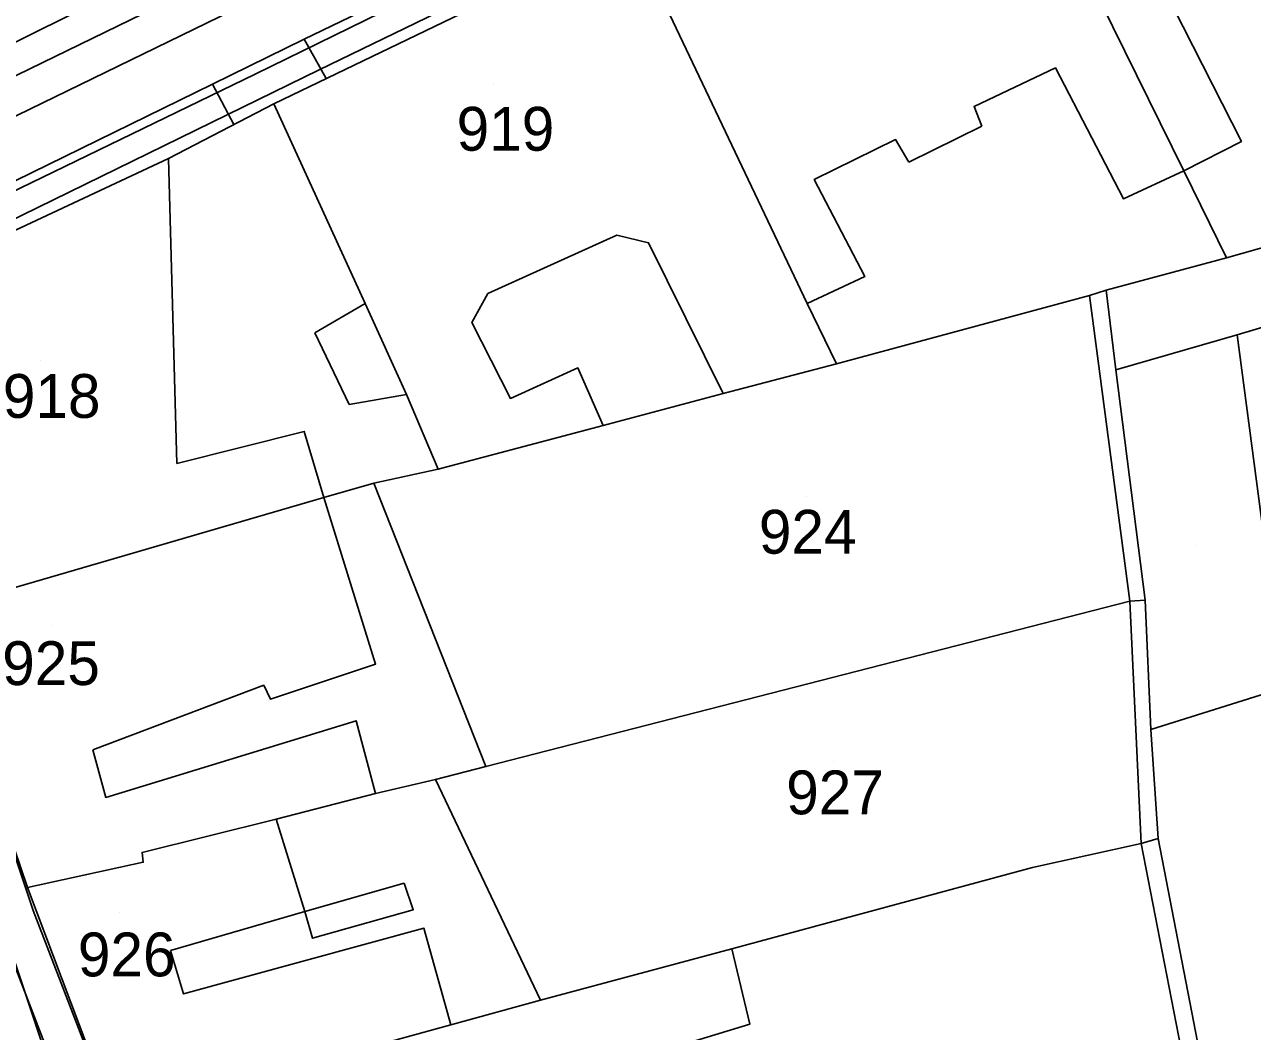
# Model space of a CAD drawing. Extents: x -263423 to -261326, y -1240067 to -1237864.
# Drawn here: x -262689.3 to -262633.3, y -1239168.4 to -1239122.4 of the extents above; entities that cross this region are included whole.
import ezdxf

# ---------------------------------------------------------------- set-up
doc = ezdxf.new("R2010")
doc.units = 0
for name, color, linetype in [('body_kn', 7, 'Continuous'), ('kladpar_druhypozemkov', 7, 'Continuous'), ('kladpar_hranice', 7, 'Continuous'), ('kladpar_parcelnecisla', 7, 'Continuous'), ('kladpar_plochy', 7, 'Continuous'), ('tarchy_linie', 7, 'Continuous'), ('zappar_hrandruhpozemk', 7, 'Continuous')]:
    doc.layers.add(name, color=color, linetype=linetype)

msp = doc.modelspace()

# ---------------------------------------------------------------- linework, layer by layer
at = {"layer": 'body_kn'}
for p, q in [((-262676.58, -1239123.05), (-262676.58, -1239123.05)), ((-262676.58, -1239123.05), (-262676.58, -1239123.05)), ((-262678.82, -1239124.64), (-262678.82, -1239124.64)), ((-262675.9, -1239124.45), (-262675.9, -1239124.45)), ((-262642.27, -1239124.36), (-262642.27, -1239124.36)), ((-262680.77, -1239125.1), (-262680.77, -1239125.1)), ((-262680.77, -1239125.1), (-262680.77, -1239125.1)), ((-262675.58, -1239124.85), (-262675.58, -1239124.85)), ((-262677.97, -1239126), (-262677.97, -1239126)), ((-262645.99, -1239126.12), (-262645.99, -1239126.12)), ((-262680.09, -1239126.5), (-262680.09, -1239126.5)), ((-262679.8, -1239126.95), (-262679.8, -1239126.95)), ((-262645.63, -1239127.02), (-262645.63, -1239127.02)), ((-262649.57, -1239127.63), (-262649.57, -1239127.63)), ((-262633.78, -1239127.72), (-262633.78, -1239127.72)), ((-262682.78, -1239128.5), (-262682.78, -1239128.5)), ((-262682.78, -1239128.5), (-262682.78, -1239128.5)), ((-262648.96, -1239128.66), (-262648.96, -1239128.66)), ((-262636.41, -1239129.06), (-262636.41, -1239129.06)), ((-262653.29, -1239129.46), (-262653.29, -1239129.46)), ((-262639.16, -1239130.34), (-262639.16, -1239130.34)), ((-262662.3, -1239131.99), (-262662.3, -1239131.99)), ((-262660.85, -1239132.34), (-262660.85, -1239132.34)), ((-262634.46, -1239133.04), (-262634.46, -1239133.04)), ((-262650.98, -1239133.89), (-262650.98, -1239133.89)), ((-262668.19, -1239134.66), (-262668.19, -1239134.66)), ((-262639.95, -1239134.51), (-262639.95, -1239134.51)), ((-262673.79, -1239135.11), (-262673.79, -1239135.11)), ((-262653.61, -1239135.11), (-262653.61, -1239135.11)), ((-262653.61, -1239135.11), (-262653.61, -1239135.11)), ((-262640.72, -1239134.75), (-262640.72, -1239134.75)), ((-262640.72, -1239134.75), (-262640.72, -1239134.75)), ((-262668.92, -1239135.98), (-262668.92, -1239135.98)), ((-262676.1, -1239136.46), (-262676.1, -1239136.46)), ((-262676.1, -1239136.46), (-262676.1, -1239136.46)), ((-262633.97, -1239136.55), (-262633.97, -1239136.55)), ((-262664.08, -1239138.06), (-262664.08, -1239138.06)), ((-262652.27, -1239137.87), (-262652.27, -1239137.87)), ((-262639.52, -1239138.14), (-262639.52, -1239138.14)), ((-262657.44, -1239139.22), (-262657.44, -1239139.22)), ((-262674.52, -1239139.73), (-262674.52, -1239139.73)), ((-262671.91, -1239139.28), (-262671.91, -1239139.28)), ((-262671.91, -1239139.28), (-262671.91, -1239139.28)), ((-262667.16, -1239139.45), (-262667.16, -1239139.45)), ((-262662.93, -1239140.69), (-262662.93, -1239140.69)), ((-262662.93, -1239140.69), (-262662.93, -1239140.69)), ((-262676.58, -1239140.96), (-262676.58, -1239140.96)), ((-262682.39, -1239142.42), (-262682.39, -1239142.42)), ((-262670.46, -1239142.68), (-262670.46, -1239142.68)), ((-262673.4, -1239143.32), (-262673.4, -1239143.32)), ((-262675.69, -1239143.97), (-262675.69, -1239143.97)), ((-262675.69, -1239143.97), (-262675.69, -1239143.97)), ((-262638.87, -1239148.71), (-262638.87, -1239148.71)), ((-262638.87, -1239148.71), (-262638.87, -1239148.71)), ((-262638.17, -1239148.66), (-262638.17, -1239148.66)), ((-262673.32, -1239151.58), (-262673.32, -1239151.58)), ((-262678.42, -1239152.55), (-262678.42, -1239152.55)), ((-262678.12, -1239153.19), (-262678.12, -1239153.19)), ((-262674.21, -1239154.17), (-262674.21, -1239154.17)), ((-262637.92, -1239154.57), (-262637.92, -1239154.57)), ((-262686.23, -1239155.49), (-262686.23, -1239155.49)), ((-262668.29, -1239156.26), (-262668.29, -1239156.26)), ((-262670.58, -1239156.85), (-262670.58, -1239156.85)), ((-262685.64, -1239157.67), (-262685.64, -1239157.67)), ((-262673.33, -1239157.49), (-262673.33, -1239157.49)), ((-262677.86, -1239158.66), (-262677.86, -1239158.66)), ((-262677.86, -1239158.66), (-262677.86, -1239158.66)), ((-262638.35, -1239159.78), (-262638.35, -1239159.78)), ((-262638.35, -1239159.78), (-262638.35, -1239159.78)), ((-262637.58, -1239159.54), (-262637.58, -1239159.54)), ((-262683.98, -1239160.18), (-262683.98, -1239160.18)), ((-262683.93, -1239160.63), (-262683.93, -1239160.63)), ((-262683.93, -1239160.63), (-262683.93, -1239160.63)), ((-262643.32, -1239160.87), (-262643.32, -1239160.87)), ((-262672.02, -1239161.58), (-262672.02, -1239161.58)), ((-262689.22, -1239161.78), (-262689.22, -1239161.78)), ((-262688.95, -1239162.84), (-262688.95, -1239162.84)), ((-262676.55, -1239162.88), (-262676.55, -1239162.88)), ((-262676.55, -1239162.88), (-262676.55, -1239162.88)), ((-262671.6, -1239162.8), (-262671.6, -1239162.8)), ((-262671.11, -1239163.64), (-262671.11, -1239163.64)), ((-262676.2, -1239164.1), (-262676.2, -1239164.1)), ((-262682.69, -1239164.66), (-262682.69, -1239164.66)), ((-262657.05, -1239164.58), (-262657.05, -1239164.58)), ((-262657.05, -1239164.58), (-262657.05, -1239164.58)), ((-262682.09, -1239166.64), (-262682.09, -1239166.64)), ((-262665.79, -1239166.93), (-262665.79, -1239166.93)), ((-262669.88, -1239168.05), (-262669.88, -1239168.05)), ((-262669.88, -1239168.05), (-262669.88, -1239168.05)), ((-262656.23, -1239168.03), (-262656.23, -1239168.03))]:
    msp.add_line(p, q, dxfattribs=at)
at = {"layer": 'kladpar_druhypozemkov'}
for p, q in [((-262667.93, -1239125.14), (-262667.93, -1239125.14)), ((-262688.63, -1239137.74), (-262688.63, -1239137.74)), ((-262653.63, -1239143.94), (-262653.63, -1239143.94)), ((-262635.84, -1239146.15), (-262635.84, -1239146.15)), ((-262688.13, -1239149.84), (-262688.13, -1239149.84)), ((-262652.43, -1239156.04), (-262652.43, -1239156.04)), ((-262685.03, -1239162.94), (-262685.03, -1239162.94))]:
    msp.add_line(p, q, dxfattribs=at)
at = {"layer": 'kladpar_hranice'}
for points in [[(-262612.68, -1239094.76), (-262610.42, -1239095.63), (-262597.89, -1239126.28), (-262613.79, -1239130.63), (-262625.03, -1239133.88), (-262633.97, -1239136.55), (-262639.52, -1239138.14), (-262639.95, -1239134.51), (-262634.46, -1239133.04), (-262625.52, -1239130.51), (-262616.91, -1239128.15), (-262621.35, -1239119.48), (-262629.36, -1239102.72), (-262616.41, -1239096.84), (-262616.53, -1239096.52), (-262612.68, -1239094.76)], [(-262629.36, -1239102.72), (-262633.66, -1239104.91), (-262633.84, -1239104.59), (-262645.58, -1239110.43), (-262661.68, -1239118.15), (-262677.97, -1239126), (-262682.78, -1239128.5), (-262698.23, -1239135.72), (-262708.57, -1239135.75), (-262721.85, -1239142.01), (-262726.33, -1239144.01), (-262732.04, -1239146.68), (-262742.94, -1239151.84), (-262755.45, -1239158.12), (-262756.22, -1239155.69), (-262757.11, -1239152.87), (-262755.41, -1239153.42), (-262729.58, -1239141.46), (-262722.71, -1239137.99), (-262709.21, -1239131.16), (-262706.12, -1239129.59), (-262689.48, -1239121.49)], [(-262633.84, -1239104.59), (-262633.66, -1239104.91), (-262629.36, -1239102.72), (-262621.35, -1239119.48), (-262616.91, -1239128.15), (-262625.52, -1239130.51), (-262634.46, -1239133.04), (-262636.41, -1239129.06), (-262645.58, -1239110.43), (-262633.84, -1239104.59)], [(-262645.58, -1239110.43), (-262636.41, -1239129.06), (-262634.46, -1239133.04), (-262639.95, -1239134.51), (-262640.72, -1239134.75), (-262652.27, -1239137.87), (-262653.61, -1239135.11), (-262661.68, -1239118.15), (-262645.58, -1239110.43)], [(-262661.68, -1239118.15), (-262653.61, -1239135.11), (-262652.27, -1239137.87), (-262657.44, -1239139.22), (-262662.93, -1239140.69), (-262670.46, -1239142.68), (-262671.91, -1239139.28), (-262673.79, -1239135.11), (-262677.97, -1239126), (-262661.68, -1239118.15)], [(-262682.78, -1239128.5), (-262677.97, -1239126), (-262673.79, -1239135.11), (-262671.91, -1239139.28), (-262670.46, -1239142.68), (-262673.4, -1239143.32), (-262675.69, -1239143.97), (-262693.51, -1239149.17), (-262698.23, -1239135.72), (-262682.78, -1239128.5)], [(-262613.79, -1239130.63), (-262597.89, -1239126.28), (-262592.18, -1239140.76), (-262614.02, -1239146.96), (-262614.98, -1239147.38), (-262620.29, -1239149.3), (-262628.21, -1239151.67), (-262631.85, -1239152.67), (-262637.92, -1239154.57), (-262638.17, -1239148.66), (-262639.52, -1239138.14), (-262633.97, -1239136.55), (-262625.03, -1239133.88), (-262613.79, -1239130.63)], [(-262640.72, -1239134.75), (-262639.95, -1239134.51), (-262639.52, -1239138.14), (-262638.17, -1239148.66), (-262638.87, -1239148.71), (-262668.29, -1239156.26), (-262673.4, -1239143.32), (-262670.46, -1239142.68), (-262662.93, -1239140.69), (-262657.44, -1239139.22), (-262652.27, -1239137.87), (-262640.72, -1239134.75)], [(-262671.37, -1239227.18), (-262674.35, -1239218.47), (-262677.14, -1239209.96), (-262681.96, -1239195.3), (-262686.85, -1239181.15), (-262689.9, -1239172.57), (-262693.44, -1239162.96), (-262696.53, -1239153.43), (-262703.99, -1239140.81), (-262698.23, -1239135.72), (-262693.51, -1239149.17), (-262689.22, -1239161.78), (-262685.26, -1239172.29), (-262682.6, -1239181.05), (-262681.3, -1239185.21), (-262677.78, -1239195.77)], [(-262675.69, -1239143.97), (-262673.4, -1239143.32), (-262668.29, -1239156.26), (-262670.58, -1239156.85), (-262673.33, -1239157.49), (-262677.86, -1239158.66), (-262683.98, -1239160.18), (-262683.93, -1239160.63), (-262689.22, -1239161.78), (-262693.51, -1239149.17), (-262675.69, -1239143.97)], [(-262628.21, -1239151.67), (-262620.29, -1239149.3), (-262614.98, -1239147.38), (-262610.17, -1239162.23), (-262620.91, -1239165.87), (-262627.55, -1239168.08), (-262635.42, -1239170.71), (-262637.58, -1239159.54), (-262637.92, -1239154.57), (-262631.85, -1239152.67), (-262628.21, -1239151.67)], [(-262638.87, -1239148.71), (-262638.17, -1239148.66), (-262637.92, -1239154.57), (-262637.58, -1239159.54), (-262638.35, -1239159.78), (-262643.32, -1239160.87), (-262657.05, -1239164.58), (-262665.79, -1239166.93), (-262670.58, -1239156.85), (-262668.29, -1239156.26), (-262638.87, -1239148.71)], [(-262683.93, -1239160.63), (-262683.98, -1239160.18), (-262677.86, -1239158.66), (-262673.33, -1239157.49), (-262670.58, -1239156.85), (-262665.79, -1239166.93), (-262669.88, -1239168.05), (-262685.26, -1239172.29), (-262689.22, -1239161.78), (-262683.93, -1239160.63)], [(-262669.88, -1239168.05), (-262665.79, -1239166.93), (-262657.05, -1239164.58), (-262643.32, -1239160.87), (-262638.35, -1239159.78), (-262637.58, -1239159.54), (-262635.42, -1239170.71), (-262636.18, -1239170.94), (-262641.29, -1239172.42), (-262644.48, -1239173.3), (-262644.96, -1239168.91), (-262659.63, -1239169.35), (-262670.07, -1239174.02), (-262667.94, -1239180.74), (-262670.11, -1239181.45), (-262671.32, -1239181.87), (-262672.09, -1239182.11), (-262681.3, -1239185.21), (-262682.6, -1239181.05), (-262685.26, -1239172.29), (-262669.88, -1239168.05)]]:
    msp.add_lwpolyline(points, dxfattribs=at)
at = {"layer": 'kladpar_plochy'}
for points in [[(-262612.68, -1239094.76), (-262610.42, -1239095.63), (-262597.89, -1239126.28), (-262613.79, -1239130.63), (-262625.03, -1239133.88), (-262633.97, -1239136.55), (-262639.52, -1239138.14), (-262639.95, -1239134.51), (-262634.46, -1239133.04), (-262625.52, -1239130.51), (-262616.91, -1239128.15), (-262621.35, -1239119.48), (-262629.36, -1239102.72), (-262616.41, -1239096.84), (-262616.53, -1239096.52)], [(-262633.84, -1239104.59), (-262633.66, -1239104.91), (-262629.36, -1239102.72), (-262621.35, -1239119.48), (-262616.91, -1239128.15), (-262625.52, -1239130.51), (-262634.46, -1239133.04), (-262636.41, -1239129.06), (-262645.58, -1239110.43)], [(-262645.58, -1239110.43), (-262636.41, -1239129.06), (-262634.46, -1239133.04), (-262639.95, -1239134.51), (-262640.72, -1239134.75), (-262652.27, -1239137.87), (-262653.61, -1239135.11), (-262661.68, -1239118.15)], [(-262661.68, -1239118.15), (-262653.61, -1239135.11), (-262652.27, -1239137.87), (-262657.44, -1239139.22), (-262662.93, -1239140.69), (-262670.46, -1239142.68), (-262671.91, -1239139.28), (-262673.79, -1239135.11), (-262677.97, -1239126)], [(-262682.78, -1239128.5), (-262677.97, -1239126), (-262673.79, -1239135.11), (-262671.91, -1239139.28), (-262670.46, -1239142.68), (-262673.4, -1239143.32), (-262675.69, -1239143.97), (-262693.51, -1239149.17), (-262698.23, -1239135.72)], [(-262613.79, -1239130.63), (-262597.89, -1239126.28), (-262592.18, -1239140.76), (-262614.02, -1239146.96), (-262614.98, -1239147.38), (-262620.29, -1239149.3), (-262628.21, -1239151.67), (-262631.85, -1239152.67), (-262637.92, -1239154.57), (-262638.17, -1239148.66), (-262639.52, -1239138.14), (-262633.97, -1239136.55), (-262625.03, -1239133.88)], [(-262640.72, -1239134.75), (-262639.95, -1239134.51), (-262639.52, -1239138.14), (-262638.17, -1239148.66), (-262638.87, -1239148.71), (-262668.29, -1239156.26), (-262673.4, -1239143.32), (-262670.46, -1239142.68), (-262662.93, -1239140.69), (-262657.44, -1239139.22), (-262652.27, -1239137.87)], [(-262675.69, -1239143.97), (-262673.4, -1239143.32), (-262668.29, -1239156.26), (-262670.58, -1239156.85), (-262673.33, -1239157.49), (-262677.86, -1239158.66), (-262683.98, -1239160.18), (-262683.93, -1239160.63), (-262689.22, -1239161.78), (-262693.51, -1239149.17)], [(-262628.21, -1239151.67), (-262620.29, -1239149.3), (-262614.98, -1239147.38), (-262610.17, -1239162.23), (-262620.91, -1239165.87), (-262627.55, -1239168.08), (-262635.42, -1239170.71), (-262637.58, -1239159.54), (-262637.92, -1239154.57), (-262631.85, -1239152.67)], [(-262638.87, -1239148.71), (-262638.17, -1239148.66), (-262637.92, -1239154.57), (-262637.58, -1239159.54), (-262638.35, -1239159.78), (-262643.32, -1239160.87), (-262657.05, -1239164.58), (-262665.79, -1239166.93), (-262670.58, -1239156.85), (-262668.29, -1239156.26)], [(-262683.93, -1239160.63), (-262683.98, -1239160.18), (-262677.86, -1239158.66), (-262673.33, -1239157.49), (-262670.58, -1239156.85), (-262665.79, -1239166.93), (-262669.88, -1239168.05), (-262685.26, -1239172.29), (-262689.22, -1239161.78)], [(-262669.88, -1239168.05), (-262665.79, -1239166.93), (-262657.05, -1239164.58), (-262643.32, -1239160.87), (-262638.35, -1239159.78), (-262637.58, -1239159.54), (-262635.42, -1239170.71), (-262636.18, -1239170.94), (-262641.29, -1239172.42), (-262644.48, -1239173.3), (-262644.96, -1239168.91), (-262659.63, -1239169.35), (-262670.07, -1239174.02), (-262667.94, -1239180.74), (-262670.11, -1239181.45), (-262671.32, -1239181.87), (-262672.09, -1239182.11), (-262681.3, -1239185.21), (-262682.6, -1239181.05), (-262685.26, -1239172.29)]]:
    msp.add_lwpolyline(points, close=True, dxfattribs=at)
for points in [[(-262629.36, -1239102.72), (-262633.66, -1239104.91), (-262633.84, -1239104.59), (-262645.58, -1239110.43), (-262661.68, -1239118.15), (-262677.97, -1239126), (-262682.78, -1239128.5), (-262698.23, -1239135.72)], [(-262671.37, -1239227.18), (-262674.35, -1239218.47), (-262677.14, -1239209.96), (-262681.96, -1239195.3), (-262686.85, -1239181.15), (-262689.9, -1239172.57), (-262693.44, -1239162.96), (-262696.53, -1239153.43), (-262703.99, -1239140.81), (-262698.23, -1239135.72), (-262693.51, -1239149.17), (-262689.22, -1239161.78), (-262685.26, -1239172.29), (-262682.6, -1239181.05), (-262681.3, -1239185.21), (-262677.78, -1239195.77), (-262674.22, -1239206.72), (-262670.31, -1239219.32), (-262669.68, -1239219.84), (-262668.72, -1239219.55), (-262664.8, -1239231.64)]]:
    msp.add_lwpolyline(points, dxfattribs=at)
at = {"layer": 'tarchy_linie'}
for p, q in [((-262676.58, -1239123.05), (-262675.58, -1239124.85)), ((-262680.77, -1239125.1), (-262679.8, -1239126.95))]:
    msp.add_line(p, q, dxfattribs=at)
for points in [[(-262763.27, -1239160.42), (-262763.7, -1239158.99), (-262763.72, -1239158.93), (-262764.11, -1239157.41), (-262748.32, -1239151.42), (-262714.59, -1239134.46), (-262703.59, -1239129.29), (-262701.19, -1239130.28), (-262655.8, -1239108.18), (-262613.31, -1239088.64)], [(-262702.38, -1239132.7), (-262655.11, -1239109.68), (-262612.66, -1239090.16)], [(-262765.28, -1239159.52), (-262747.77, -1239152.87), (-262713.89, -1239135.85), (-262703.55, -1239130.99), (-262701.18, -1239131.97), (-262700.57, -1239132.4), (-262698.77, -1239133.91), (-262680.77, -1239125.1), (-262676.58, -1239123.05), (-262670.7, -1239120.2), (-262667.39, -1239118.59), (-262647.37, -1239109.03), (-262644.37, -1239107.57), (-262636.24, -1239103.4), (-262621.72, -1239096.52), (-262618.29, -1239095.05), (-262614.87, -1239092.59), (-262612.18, -1239091.29)], [(-262763.72, -1239158.93), (-262747.77, -1239152.87), (-262713.89, -1239135.85), (-262703.55, -1239130.99), (-262701.18, -1239131.97), (-262700.57, -1239132.4), (-262698.77, -1239133.91), (-262680.77, -1239125.1), (-262676.58, -1239123.05), (-262670.7, -1239120.2), (-262647.37, -1239109.03), (-262644.37, -1239107.57), (-262636.24, -1239103.4), (-262621.72, -1239096.52), (-262618.29, -1239095.05), (-262614.87, -1239092.59), (-262612.18, -1239091.29)], [(-262614.07, -1239093.93), (-262617.52, -1239096.41), (-262621.05, -1239097.93), (-262635.53, -1239104.78), (-262643.69, -1239108.97), (-262646.69, -1239110.43), (-262670.02, -1239121.6), (-262675.9, -1239124.45), (-262680.09, -1239126.5), (-262698.12, -1239135.32), (-262697.98, -1239135.6), (-262698.23, -1239135.72), (-262697.87, -1239136.74), (-262700.23, -1239137.97), (-262702.11, -1239134.4), (-262703.14, -1239134.91), (-262704.09, -1239132.96), (-262713.19, -1239137.24), (-262731.37, -1239146.37), (-262732.04, -1239146.68), (-262732.03, -1239146.7), (-262747.22, -1239154.32), (-262763.27, -1239160.42)], [(-262704.09, -1239132.96), (-262703.14, -1239134.91), (-262702.11, -1239134.4), (-262700.68, -1239137.12), (-262700.23, -1239137.97), (-262699.08, -1239137.37), (-262697.87, -1239136.74), (-262693.54, -1239149.09), (-262688.95, -1239162.84), (-262685.07, -1239172.91), (-262682.6, -1239181.05), (-262681.3, -1239185.21), (-262670.31, -1239219.32), (-262669.82, -1239219.73), (-262662.93, -1239241.84)], [(-262700.68, -1239137.12), (-262683.2, -1239182.5), (-262662, -1239250.52), (-262657.62, -1239264.01), (-262654.44, -1239277.76), (-262640.67, -1239326.46)], [(-262699.08, -1239137.37), (-262686.68, -1239174.54), (-262681.67, -1239189.3), (-262677.2, -1239202.22), (-262659.07, -1239262.25), (-262646.92, -1239307.65), (-262641.64, -1239325.33), (-262642.4, -1239327.08)]]:
    msp.add_lwpolyline(points, dxfattribs=at)
at = {"layer": 'zappar_hrandruhpozemk'}
for p, q in [((-262678.82, -1239124.64), (-262653.1, -1239112.05)), ((-262648.96, -1239128.66), (-262645.63, -1239127.02)), ((-262682.39, -1239142.42), (-262682.78, -1239128.5)), ((-262668.19, -1239134.66), (-262662.3, -1239131.99)), ((-262676.1, -1239136.46), (-262673.79, -1239135.11)), ((-262640.72, -1239134.75), (-262638.87, -1239148.71)), ((-262674.52, -1239139.73), (-262676.1, -1239136.46)), ((-262631.85, -1239152.67), (-262633.97, -1239136.55)), ((-262671.91, -1239139.28), (-262674.52, -1239139.73)), ((-262638.87, -1239148.71), (-262638.35, -1239159.78)), ((-262678.42, -1239152.55), (-262686.23, -1239155.49)), ((-262638.35, -1239159.78), (-262636.18, -1239170.94)), ((-262676.55, -1239162.88), (-262672.02, -1239161.58)), ((-262657.05, -1239164.58), (-262656.23, -1239168.03)), ((-262656.23, -1239168.03), (-262673.87, -1239173.36))]:
    msp.add_line(p, q, dxfattribs=at)
for points in [[(-262728.77, -1239142.43), (-262700.74, -1239128.62), (-262669.95, -1239113.34)], [(-262632.3, -1239121.34), (-262633.09, -1239119.73), (-262636.88, -1239121.62), (-262633.78, -1239127.72), (-262636.41, -1239129.06)], [(-262698.23, -1239135.72), (-262698.47, -1239135.02), (-262698.46, -1239134.57), (-262698.26, -1239134.07), (-262678.82, -1239124.64)], [(-262645.63, -1239127.02), (-262645.99, -1239126.12), (-262642.27, -1239124.36), (-262639.16, -1239130.34), (-262636.41, -1239129.06)], [(-262653.61, -1239135.11), (-262650.98, -1239133.89), (-262653.29, -1239129.46), (-262649.57, -1239127.63), (-262648.96, -1239128.66)], [(-262662.3, -1239131.99), (-262660.85, -1239132.34), (-262657.44, -1239139.22)], [(-262662.93, -1239140.69), (-262664.08, -1239138.06), (-262667.16, -1239139.45), (-262668.92, -1239135.98), (-262668.19, -1239134.66)], [(-262675.69, -1239143.97), (-262676.58, -1239140.96), (-262682.39, -1239142.42)], [(-262675.69, -1239143.97), (-262673.32, -1239151.58), (-262678.12, -1239153.19), (-262678.42, -1239152.55)], [(-262686.23, -1239155.49), (-262685.64, -1239157.67), (-262674.21, -1239154.17), (-262673.33, -1239157.49)], [(-262677.86, -1239158.66), (-262676.55, -1239162.88), (-262682.69, -1239164.66)], [(-262672.02, -1239161.58), (-262671.6, -1239162.8), (-262676.2, -1239164.1), (-262676.55, -1239162.88)], [(-262682.69, -1239164.66), (-262682.09, -1239166.64), (-262671.11, -1239163.64), (-262669.88, -1239168.05)]]:
    msp.add_lwpolyline(points, dxfattribs=at)

# ---------------------------------------------------------------- texts
at = {"layer": 'kladpar_parcelnecisla'}
for s, p in [('919', (-262669.62, -1239128.14)), ('918', (-262690.343, -1239140.34)), ('924', (-262655.816, -1239146.54)), ('925', (-262690.371, -1239152.54)), ('927', (-262654.568, -1239158.44)), ('926', (-262686.916, -1239165.84))]:
    msp.add_text(s, height=2, dxfattribs=at).set_placement(p)

doc.saveas('drawing.dxf')
